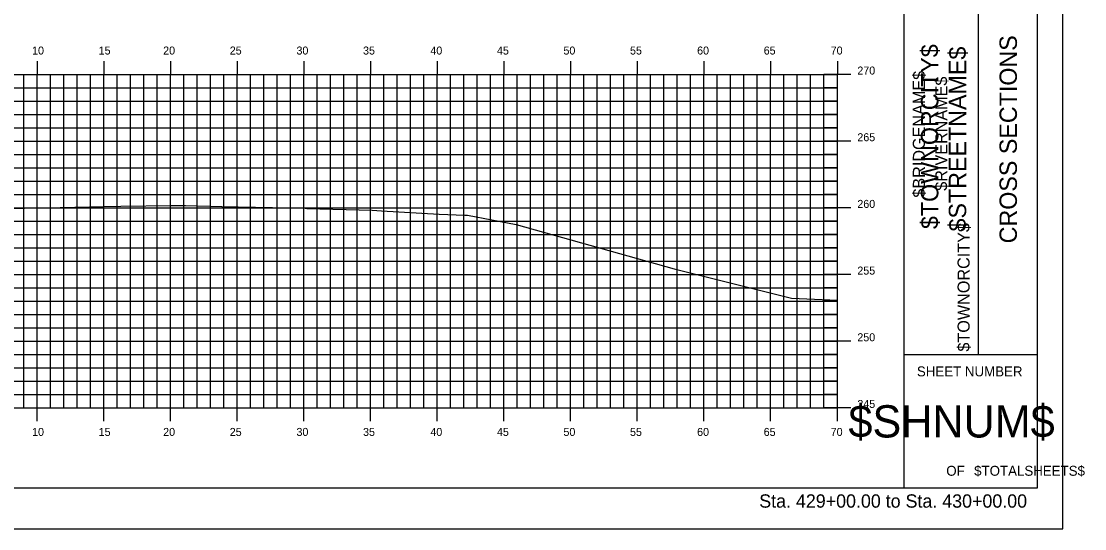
# Model space of a CAD drawing. Extents: x 1168600 to 1177589, y 610178 to 611246.
# Drawn here: x 1175637.7 to 1175717.5, y 610900.5 to 610938.6 of the extents above; entities that cross this region are included whole.
import ezdxf

# ---------------------------------------------------------------- set-up
doc = ezdxf.new("R2010")
doc.units = 0
for name, color, linetype in [('_Construction', 7, 'Continuous'), ('_Station Equation', 7, 'Continuous'), ('H_V ANNOTATION', 7, 'Continuous'), ('MAJOR', 7, 'Continuous'), ('MINOR', 7, 'Continuous')]:
    doc.layers.add(name, color=color, linetype=linetype)

msp = doc.modelspace()

# ---------------------------------------------------------------- linework, layer by layer
at = {"layer": '_Construction'}
for p, q in [((1175703.907, 610903.599), (1175703.907, 611008.599)), ((1175713.907, 610903.599), (1175713.907, 611008.599)), ((1175709.498, 610913.599), (1175709.498, 610948.599)), ((1175703.907, 610913.599), (1175713.907, 610913.599)), ((1175553.907, 610903.596), (1175713.907, 610903.596))]:
    msp.add_line(p, q, dxfattribs=at)
msp.add_lwpolyline([(1175545.813, 610900.537), (1175715.813, 610900.537), (1175715.813, 611010.537), (1175545.813, 611010.537)], close=True, dxfattribs=at)
at = {"layer": '_Station Equation'}
for points in [[(1175636.053, 610924.53), (1175638.913, 610924.601), (1175640.625, 610924.634), (1175643.937, 610924.697), (1175645.197, 610924.718), (1175648.962, 610924.78), (1175649.833, 610924.779), (1175650.026, 610924.779), (1175653.671, 610924.688), (1175653.986, 610924.681), (1175657.845, 610924.591), (1175659.011, 610924.564), (1175659.14, 610924.561), (1175664.036, 610924.423), (1175664.723, 610924.383), (1175669.06, 610924.131), (1175670.972, 610924.06), (1175671.139, 610924.053), (1175671.183, 610924.045), (1175674.835, 610923.359), (1175686.681, 610920.018), (1175695.459, 610917.838), (1175698.906, 610917.684)], [(1175636.054, 610924.53), (1175638.912, 610924.601), (1175640.626, 610924.634), (1175643.937, 610924.697), (1175645.197, 610924.718), (1175648.962, 610924.78), (1175649.833, 610924.779), (1175650.026, 610924.779), (1175653.67, 610924.688), (1175653.986, 610924.681), (1175657.853, 610924.591), (1175659.011, 610924.564), (1175659.139, 610924.561), (1175664.036, 610924.423), (1175664.722, 610924.383), (1175669.06, 610924.131), (1175670.972, 610924.06), (1175671.139, 610924.053), (1175671.182, 610924.045), (1175674.835, 610923.359), (1175686.681, 610920.018), (1175695.459, 610917.838), (1175698.906, 610917.684)]]:
    msp.add_lwpolyline(points, dxfattribs=at)
at = {"layer": 'MAJOR'}
for p, q in [((1175638.906, 610935.598), (1175638.906, 610934.596)), ((1175643.906, 610935.598), (1175643.906, 610934.596)), ((1175648.906, 610935.598), (1175648.906, 610934.596)), ((1175653.906, 610935.598), (1175653.906, 610934.596)), ((1175658.906, 610935.598), (1175658.906, 610934.596)), ((1175663.906, 610935.598), (1175663.906, 610934.596)), ((1175668.906, 610935.598), (1175668.906, 610934.596)), ((1175673.906, 610935.598), (1175673.906, 610934.596)), ((1175678.906, 610935.598), (1175678.906, 610934.596)), ((1175683.906, 610935.598), (1175683.906, 610934.596)), ((1175688.906, 610935.598), (1175688.906, 610934.596)), ((1175693.906, 610935.598), (1175693.906, 610934.596)), ((1175698.906, 610935.598), (1175698.906, 610934.596)), ((1175558.906, 610934.596), (1175698.906, 610934.596)), ((1175558.906, 610934.596), (1175698.906, 610934.596)), ((1175638.906, 610909.596), (1175638.906, 610934.596)), ((1175643.906, 610909.596), (1175643.906, 610934.596)), ((1175648.906, 610909.596), (1175648.906, 610934.596)), ((1175653.906, 610909.596), (1175653.906, 610934.596)), ((1175658.906, 610909.596), (1175658.906, 610934.596)), ((1175663.906, 610909.596), (1175663.906, 610934.596)), ((1175668.906, 610909.596), (1175668.906, 610934.596)), ((1175673.906, 610909.596), (1175673.906, 610934.596)), ((1175678.906, 610909.596), (1175678.906, 610934.596)), ((1175683.906, 610909.596), (1175683.906, 610934.596)), ((1175688.906, 610909.596), (1175688.906, 610934.596)), ((1175693.906, 610909.596), (1175693.906, 610934.596)), ((1175699.908, 610934.596), (1175697.904, 610934.596)), ((1175698.906, 610909.596), (1175698.906, 610934.596)), ((1175698.906, 610909.596), (1175698.906, 610934.596)), ((1175558.906, 610929.596), (1175698.906, 610929.596)), ((1175699.908, 610929.596), (1175697.904, 610929.596)), ((1175558.906, 610924.596), (1175698.906, 610924.596)), ((1175699.908, 610924.596), (1175697.904, 610924.596)), ((1175558.906, 610919.596), (1175698.906, 610919.596)), ((1175699.908, 610919.596), (1175697.904, 610919.596)), ((1175558.906, 610914.596), (1175698.906, 610914.596)), ((1175699.908, 610914.596), (1175697.904, 610914.596)), ((1175558.906, 610909.596), (1175698.906, 610909.596)), ((1175558.906, 610909.596), (1175698.906, 610909.596)), ((1175638.906, 610908.594), (1175638.906, 610909.596)), ((1175643.906, 610908.594), (1175643.906, 610909.596)), ((1175648.906, 610908.594), (1175648.906, 610909.596)), ((1175653.906, 610908.594), (1175653.906, 610909.596)), ((1175658.906, 610908.594), (1175658.906, 610909.596)), ((1175663.906, 610908.594), (1175663.906, 610909.596)), ((1175668.906, 610908.594), (1175668.906, 610909.596)), ((1175673.906, 610908.594), (1175673.906, 610909.596)), ((1175678.906, 610908.594), (1175678.906, 610909.596)), ((1175683.906, 610908.594), (1175683.906, 610909.596)), ((1175688.906, 610908.594), (1175688.906, 610909.596)), ((1175693.906, 610908.594), (1175693.906, 610909.596)), ((1175699.908, 610909.596), (1175697.904, 610909.596)), ((1175698.906, 610908.594), (1175698.906, 610909.596))]:
    msp.add_line(p, q, dxfattribs=at)
at = {"layer": 'MINOR'}
for p, q in [((1175637.906, 610909.596), (1175637.906, 610934.596)), ((1175639.906, 610909.596), (1175639.906, 610934.596)), ((1175640.906, 610909.596), (1175640.906, 610934.596)), ((1175641.906, 610909.596), (1175641.906, 610934.596)), ((1175642.906, 610909.596), (1175642.906, 610934.596)), ((1175644.906, 610909.596), (1175644.906, 610934.596)), ((1175645.906, 610909.596), (1175645.906, 610934.596)), ((1175646.906, 610909.596), (1175646.906, 610934.596)), ((1175647.906, 610909.596), (1175647.906, 610934.596)), ((1175649.906, 610909.596), (1175649.906, 610934.596)), ((1175650.906, 610909.596), (1175650.906, 610934.596)), ((1175651.906, 610909.596), (1175651.906, 610934.596)), ((1175652.906, 610909.596), (1175652.906, 610934.596)), ((1175654.906, 610909.596), (1175654.906, 610934.596)), ((1175655.906, 610909.596), (1175655.906, 610934.596)), ((1175656.906, 610909.596), (1175656.906, 610934.596)), ((1175657.906, 610909.596), (1175657.906, 610934.596)), ((1175659.906, 610909.596), (1175659.906, 610934.596)), ((1175660.906, 610909.596), (1175660.906, 610934.596)), ((1175661.906, 610909.596), (1175661.906, 610934.596)), ((1175662.906, 610909.596), (1175662.906, 610934.596)), ((1175664.906, 610909.596), (1175664.906, 610934.596)), ((1175665.906, 610909.596), (1175665.906, 610934.596)), ((1175666.906, 610909.596), (1175666.906, 610934.596)), ((1175667.906, 610909.596), (1175667.906, 610934.596)), ((1175669.906, 610909.596), (1175669.906, 610934.596)), ((1175670.906, 610909.596), (1175670.906, 610934.596)), ((1175671.906, 610909.596), (1175671.906, 610934.596)), ((1175672.906, 610909.596), (1175672.906, 610934.596)), ((1175674.906, 610909.596), (1175674.906, 610934.596)), ((1175675.906, 610909.596), (1175675.906, 610934.596)), ((1175676.906, 610909.596), (1175676.906, 610934.596)), ((1175677.906, 610909.596), (1175677.906, 610934.596)), ((1175679.906, 610909.596), (1175679.906, 610934.596)), ((1175680.906, 610909.596), (1175680.906, 610934.596)), ((1175681.906, 610909.596), (1175681.906, 610934.596)), ((1175682.906, 610909.596), (1175682.906, 610934.596)), ((1175684.906, 610909.596), (1175684.906, 610934.596)), ((1175685.906, 610909.596), (1175685.906, 610934.596)), ((1175686.906, 610909.596), (1175686.906, 610934.596)), ((1175687.906, 610909.596), (1175687.906, 610934.596)), ((1175689.906, 610909.596), (1175689.906, 610934.596)), ((1175690.906, 610909.596), (1175690.906, 610934.596)), ((1175691.906, 610909.596), (1175691.906, 610934.596)), ((1175692.906, 610909.596), (1175692.906, 610934.596)), ((1175694.906, 610909.596), (1175694.906, 610934.596)), ((1175695.906, 610909.596), (1175695.906, 610934.596)), ((1175696.906, 610909.596), (1175696.906, 610934.596)), ((1175697.906, 610909.596), (1175697.906, 610934.596)), ((1175558.906, 610933.596), (1175698.906, 610933.596)), ((1175698.906, 610933.596), (1175697.904, 610933.596)), ((1175558.906, 610932.596), (1175698.906, 610932.596)), ((1175698.906, 610932.596), (1175697.904, 610932.596)), ((1175558.906, 610931.596), (1175698.906, 610931.596)), ((1175698.906, 610931.596), (1175697.904, 610931.596)), ((1175558.906, 610930.596), (1175698.906, 610930.596)), ((1175698.906, 610930.596), (1175697.904, 610930.596)), ((1175558.906, 610928.596), (1175698.906, 610928.596)), ((1175698.906, 610928.596), (1175697.904, 610928.596)), ((1175558.906, 610927.596), (1175698.906, 610927.596)), ((1175698.906, 610927.596), (1175697.904, 610927.596)), ((1175558.906, 610926.596), (1175698.906, 610926.596)), ((1175698.906, 610926.596), (1175697.904, 610926.596)), ((1175558.906, 610925.596), (1175698.906, 610925.596)), ((1175698.906, 610925.596), (1175697.904, 610925.596)), ((1175558.906, 610923.596), (1175698.906, 610923.596)), ((1175698.906, 610923.596), (1175697.904, 610923.596)), ((1175558.906, 610922.596), (1175698.906, 610922.596)), ((1175698.906, 610922.596), (1175697.904, 610922.596)), ((1175558.906, 610921.596), (1175698.906, 610921.596)), ((1175698.906, 610921.596), (1175697.904, 610921.596)), ((1175558.906, 610920.596), (1175698.906, 610920.596)), ((1175698.906, 610920.596), (1175697.904, 610920.596)), ((1175558.906, 610918.596), (1175698.906, 610918.596)), ((1175698.906, 610918.596), (1175697.904, 610918.596)), ((1175558.906, 610917.596), (1175698.906, 610917.596)), ((1175698.906, 610917.596), (1175697.904, 610917.596)), ((1175558.906, 610916.596), (1175698.906, 610916.596)), ((1175698.906, 610916.596), (1175697.904, 610916.596)), ((1175558.906, 610915.596), (1175698.906, 610915.596)), ((1175698.906, 610915.596), (1175697.904, 610915.596)), ((1175558.906, 610913.596), (1175698.906, 610913.596)), ((1175698.906, 610913.596), (1175697.904, 610913.596)), ((1175558.906, 610912.596), (1175698.906, 610912.596)), ((1175698.906, 610912.596), (1175697.904, 610912.596)), ((1175558.906, 610911.596), (1175698.906, 610911.596)), ((1175698.906, 610911.596), (1175697.904, 610911.596)), ((1175558.906, 610910.596), (1175698.906, 610910.596)), ((1175698.906, 610910.596), (1175697.904, 610910.596))]:
    msp.add_line(p, q, dxfattribs=at)

# ---------------------------------------------------------------- texts
at = {"layer": '_Construction'}
for s, height, rotation, p in [('$TOWNORCITY$', 1.30428, 90, (1175706.479, 610923.007)), ('CROSS SECTIONS', 1.30428, 90, (1175712.371, 610921.938)), ('$STREETNAME$', 1.30428, 90, (1175708.566, 610922.827)), ('$BRIDGENAME$', 0.90716, 90, (1175705.473, 610925.367)), ('$RIVERNAME$', 0.90716, 90, (1175707.15, 610925.882)), ('$TOWNORCITY$', 0.90716, 90, (1175708.827, 610913.82)), ('SHEET NUMBER', 0.74527, 360, (1175704.872, 610911.963)), ('$SHNUM$', 2.4194, 360, (1175699.74, 610907.379)), ('OF', 0.7453, 360, (1175707.074, 610904.509)), ('$TOTALSHEETS$', 0.74527, 360, (1175709.163, 610904.509))]:
    msp.add_text(s, height=height, rotation=rotation, dxfattribs=at).set_placement(p)
at = {"layer": 'H_V ANNOTATION'}
for s, height, p in [('10', 0.6, (1175638.532, 610936.096)), ('15', 0.6, (1175643.524, 610936.096)), ('20', 0.6, (1175648.36, 610936.096)), ('25', 0.6, (1175653.352, 610936.096)), ('30', 0.6, (1175658.355, 610936.096)), ('35', 0.6, (1175663.347, 610936.096)), ('40', 0.6, (1175668.393, 610936.096)), ('45', 0.6, (1175673.385, 610936.096)), ('50', 0.6, (1175678.371, 610936.096)), ('55', 0.6, (1175683.363, 610936.096)), ('60', 0.6, (1175688.393, 610936.096)), ('65', 0.6, (1175693.385, 610936.096)), ('70', 0.6, (1175698.408, 610936.096)), ('270', 0.6, (1175700.406, 610934.596)), ('265', 0.6, (1175700.406, 610929.596)), ('260', 0.6, (1175700.406, 610924.596)), ('255', 0.6, (1175700.406, 610919.596)), ('250', 0.6, (1175700.406, 610914.596)), ('245', 0.6, (1175700.406, 610909.596)), ('10', 0.6, (1175638.532, 610907.496)), ('15', 0.6, (1175643.524, 610907.496)), ('20', 0.6, (1175648.36, 610907.496)), ('25', 0.6, (1175653.352, 610907.496)), ('30', 0.6, (1175658.355, 610907.496)), ('35', 0.6, (1175663.347, 610907.496)), ('40', 0.6, (1175668.393, 610907.496)), ('45', 0.6, (1175673.385, 610907.496)), ('50', 0.6, (1175678.371, 610907.496)), ('55', 0.6, (1175683.363, 610907.496)), ('60', 0.6, (1175688.393, 610907.496)), ('65', 0.6, (1175693.385, 610907.496)), ('70', 0.6, (1175698.408, 610907.496)), ('Sta. 429+00.00 to Sta. 430+00.00', 1.0002, (1175693.052, 610902.116))]:
    msp.add_text(s, height=height, dxfattribs=at).set_placement(p)

doc.saveas('drawing.dxf')
